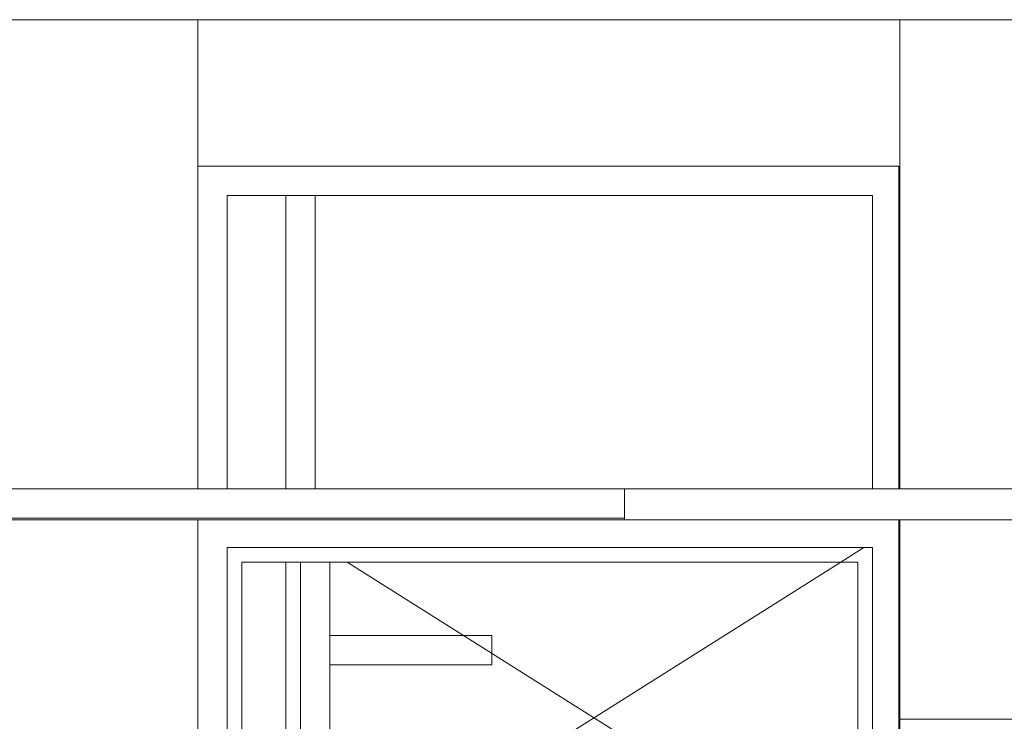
# Model space of a CAD drawing. Header units: millimetres. Extents: x -30280 to 309309, y -17460 to 4378.
# Tile 573 of 656: x 150429 to 152107, y -12818 to -11622. Entities that reach past the tile are written whole.
import ezdxf

# ---------------------------------------------------------------- set-up
doc = ezdxf.new("R2010")
doc.units = ezdxf.units.MM
doc.header["$MEASUREMENT"] = 0
doc.linetypes.add('Wipeout_Contour', pattern=[1000, 0, -1000])
for name, color, linetype, lineweight in [('P1_PLANTA PRIMERA_4_10_ESTR_Fotjats_Pluma_Nº__1', 7, 'Continuous', 5), ('P1_PLANTA PRIMERA_4_12_FAÇ_Façana_Pluma_Nº__1', 7, 'Continuous', 5), ('P1_PLANTA PRIMERA_4_12_FAÇ_Façana_Pluma_Nº__47', 7, 'Continuous', 20), ('P1_PLANTA PRIMERA_4_Nuevo_01_2D_Detalls_Pluma_Nº__101', 252, 'Continuous', 5), ('P1_PLANTA PRIMERA_4_Nuevo_07_CR_Cel Ras armstrong_Pluma_Nº__1', 7, 'Continuous', 5), ('P1_PLANTA PRIMERA_4_Nuevo_07_CR_Cel Ras pladur_Pluma_Nº__1', 7, 'Continuous', 5), ('P1_PLANTA PRIMERA_4_Nuevo_08_E_Envans secs_Pluma_Nº__47', 7, 'Continuous', 20)]:
    doc.layers.add(name, color=color, linetype=linetype, lineweight=lineweight)
for name, color, linetype in [('P1_PLANTA PRIMERA_4_12_FAÇ_Façana', 7, 'Continuous'), ('P1_PLANTA PRIMERA_4_Nuevo_07_CR_Cel Ras pladur', 7, 'Continuous'), ('P1_PLANTA PRIMERA_4_Nuevo_08_E_Envans secs', 7, 'Continuous')]:
    doc.layers.add(name, color=color, linetype=linetype)
for name, color, linetype, lineweight, true_color in [('P1_PLANTA PRIMERA_4_12_FAÇ_Façana_Pluma_Nº__3', 7, 'Continuous', 5, 0xa4a4a4), ('P1_PLANTA PRIMERA_4_Nuevo_07_CR_Cel Ras armstrong_Pluma_Nº__102', 7, 'Continuous', 5, 0xcccccc), ('P1_PLANTA PRIMERA_4_Nuevo_07_CR_Cel Ras pladur_Pluma_Nº__102', 7, 'Continuous', 5, 0xcccccc)]:
    doc.layers.add(name, color=color, linetype=linetype, lineweight=lineweight, true_color=true_color)

msp = doc.modelspace()

# ---------------------------------------------------------------- wipeouts: each hides what was drawn before it
at = {"color": 254, "linetype": 'Wipeout_Contour', "lineweight": 0, "ltscale": 609615.823796}
msp.add_wipeout([(151929.4, -11622.1), (151927.6, -11622.1), (151927.6, -12422.1), (151929.4, -12422.1)], dxfattribs=at).dxf.layer = 'P1_PLANTA PRIMERA_4_12_FAÇ_Façana'
at = {"color": 254, "linetype": 'Wipeout_Contour', "lineweight": 0, "ltscale": 604993.630869}
msp.add_wipeout([(150732.6, -12422.1), (150782.6, -12422.1), (150782.6, -11922.1), (150732.6, -11922.1)], dxfattribs=at).dxf.layer = 'P1_PLANTA PRIMERA_4_12_FAÇ_Façana'
at = {"color": 254, "linetype": 'Wipeout_Contour', "lineweight": 0, "ltscale": 1664979.193106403}
msp.add_wipeout([(150782.6, -12475.1), (150732.6, -12475.1), (150732.6, -14023.9), (150782.6, -14023.9), (150782.6, -14022.1), (150782.6, -13922.1), (150782.6, -13327.6), (150781.6, -13326.1), (150781.6, -13222.1), (150782.6, -13218.3), (150782.6, -12522.1)], dxfattribs=at).dxf.layer = 'P1_PLANTA PRIMERA_4_12_FAÇ_Façana'
at = {"color": 254, "linetype": 'Wipeout_Contour', "lineweight": 0, "ltscale": 610167.826229}
msp.add_wipeout([(151927.6, -14757.6), (151929.4, -14767.7), (151929.4, -12475.1), (151927.6, -12475.1)], dxfattribs=at).dxf.layer = 'P1_PLANTA PRIMERA_4_12_FAÇ_Façana'

# ---------------------------------------------------------------- next in the draw order: wipeouts: each hides what was drawn before it
at = {"color": 254, "linetype": 'Wipeout_Contour', "lineweight": 0, "ltscale": 607141.71076}
msp.add_wipeout([(150732.6, -11872.1), (151927.6, -11872.1), (151927.6, -11622.1), (150732.6, -11622.1)], dxfattribs=at).dxf.layer = 'P1_PLANTA PRIMERA_4_12_FAÇ_Façana'
at = {"color": 254, "linetype": 'Wipeout_Contour', "lineweight": 0, "ltscale": 609568.848964}
msp.add_wipeout([(151882.6, -11922.1), (151882.6, -12422.1), (151927.6, -12422.1), (151927.6, -11922.1)], dxfattribs=at).dxf.layer = 'P1_PLANTA PRIMERA_4_12_FAÇ_Façana'
at = {"color": 254, "linetype": 'Wipeout_Contour', "lineweight": 0, "ltscale": 2135482.353614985}
msp.add_wipeout([(151882.6, -13922.1), (151882.6, -14022.1), (151882.6, -14023.9), (151890.3, -14023.9), (151903.9, -14450), (151903.9, -14505.6), (151882.6, -14505.6), (151882.6, -14507.2), (151886.3, -14527.9), (151886.9, -14530.2), (151927.6, -14757.6), (151927.6, -12475.1), (151882.6, -12475.1), (151882.6, -12522.1)], dxfattribs=at).dxf.layer = 'P1_PLANTA PRIMERA_4_12_FAÇ_Façana'
at = {"color": 254, "linetype": 'Wipeout_Contour', "lineweight": 0, "ltscale": 1210856.04055133}
msp.add_wipeout([(150807.6, -12547.1), (150782.6, -12547.1), (150782.6, -13187.9), (150784.1, -13186.4), (150789.1, -13185.1), (150801.1, -13185.1), (150806.1, -13186.4), (150807.6, -13187.9)], dxfattribs=at).dxf.layer = 'P1_PLANTA PRIMERA_4_12_FAÇ_Façana'
at = {"color": 254, "linetype": 'Wipeout_Contour', "lineweight": 0, "ltscale": 11546169.40718183}
msp.add_wipeout([(147377.6, -12475.1), (147377.6, -14920.1), (147901.2, -14920.1), (147903.9, -14905), (147971, -14530.2), (147971.6, -14527.9), (147975.5, -14505.6), (147953.9, -14505.6), (147953.9, -14450), (147967.6, -14023.9), (148390.3, -14023.9), (148403.9, -14450), (148403.9, -14505.6), (148382.3, -14505.6), (148386.3, -14527.9), (148386.9, -14530.2), (148428.9, -14764.9), (148471, -14530.2), (148471.6, -14527.9), (148475.5, -14505.6), (148453.9, -14505.6), (148453.9, -14450), (148467.6, -14023.9), (148890.3, -14023.9), (148903.9, -14450), (148903.9, -14505.6), (148882.3, -14505.6), (148886.3, -14527.9), (148886.9, -14530.2), (148928.9, -14764.9), (148971, -14530.2), (148971.6, -14527.9), (148975.5, -14505.6), (148953.9, -14505.6), (148953.9, -14450), (148967.6, -14023.9), (149390.3, -14023.9), (149403.9, -14450), (149403.9, -14505.6), (149382.3, -14505.6), (149386.3, -14527.9), (149386.9, -14530.2), (149428.9, -14764.9), (149471, -14530.2), (149471.6, -14527.9), (149475.5, -14505.6), (149453.9, -14505.6), (149453.9, -14450), (149467.6, -14023.9), (149890.3, -14023.9), (149903.9, -14450), (149903.9, -14505.6), (149882.3, -14505.6), (149886.3, -14527.9), (149886.9, -14530.2), (149928.9, -14764.9), (149971, -14530.2), (149971.6, -14527.9), (149975.5, -14505.6), (149953.9, -14505.6), (149953.9, -14450), (149967.6, -14023.9), (150390.3, -14023.9), (150403.9, -14450), (150403.9, -14505.6), (150382.3, -14505.6), (150386.3, -14527.9), (150386.9, -14530.2), (150428.9, -14764.9), (150471, -14530.2), (150471.6, -14527.9), (150475.5, -14505.6), (150453.9, -14505.6), (150453.9, -14450), (150467.6, -14023.9), (150732.6, -14023.9), (150732.6, -12475.1)], dxfattribs=at).dxf.layer = 'P1_PLANTA PRIMERA_4_Nuevo_08_E_Envans secs'

# ---------------------------------------------------------------- next in the draw order: wipeouts: each hides what was drawn before it
at = {"color": 254, "linetype": 'Wipeout_Contour', "lineweight": 0, "ltscale": 910791.342833}
msp.add_wipeout([(150732.6, -11922.1), (150782.6, -11922.1), (151882.6, -11922.1), (151927.6, -11922.1), (151927.6, -11872.1), (150732.6, -11872.1)], dxfattribs=at).dxf.layer = 'P1_PLANTA PRIMERA_4_12_FAÇ_Façana'
at = {"color": 254, "linetype": 'Wipeout_Contour', "lineweight": 0, "ltscale": 607391.513978}
msp.add_wipeout([(150782.6, -12522.1), (151882.6, -12522.1), (151882.6, -12475.1), (150782.6, -12475.1)], dxfattribs=at).dxf.layer = 'P1_PLANTA PRIMERA_4_12_FAÇ_Façana'
at = {"color": 254, "linetype": 'Wipeout_Contour', "lineweight": 0, "ltscale": 609784.331047}
msp.add_wipeout([(151857.6, -12547.1), (151857.6, -13897.1), (151882.6, -13897.1), (151882.6, -12547.1)], dxfattribs=at).dxf.layer = 'P1_PLANTA PRIMERA_4_12_FAÇ_Façana'
at = {"color": 254, "linetype": 'Wipeout_Contour', "lineweight": 0, "ltscale": 3788428.048967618}
msp.add_wipeout([(151929.4, -14920.1), (152109.3, -14920.1), (152109.3, -12822.1), (153097.1, -12822.1), (154230.1, -12822.1), (154230.1, -14920.1), (155538, -14920.1), (155538, -12822.1), (156438, -12822.1), (156438, -14920.1), (157818.2, -14920.1), (157818.2, -12822.1), (158718.2, -12822.1), (158718.2, -14920.1), (160090.3, -14920.1), (160090.3, -12822.1), (160990.3, -12822.1), (160990.3, -14920.1), (161050, -14920.1), (161050, -12850.1), (161049.9, -12800.1), (161068.9, -12800.1), (161068.9, -12475.1), (151929.4, -12475.1)], dxfattribs=at).dxf.layer = 'P1_PLANTA PRIMERA_4_Nuevo_08_E_Envans secs'

# ---------------------------------------------------------------- next in the draw order: linework, layer by layer
at = {"layer": 'P1_PLANTA PRIMERA_4_12_FAÇ_Façana_Pluma_Nº__47', "color": 7, "linetype": 'Continuous', "lineweight": 20}
msp.add_line((151927.6, -12475.1), (151927.6, -14757.6), dxfattribs=at)
at = {"layer": 'P1_PLANTA PRIMERA_4_Nuevo_01_2D_Detalls_Pluma_Nº__101', "color": 252, "linetype": 'Continuous', "lineweight": 5}
msp.add_line((151929.4, -12814.9), (161068.3, -12814.9), dxfattribs=at)
at = {"layer": 'P1_PLANTA PRIMERA_4_Nuevo_07_CR_Cel Ras pladur_Pluma_Nº__1', "color": 7, "linetype": 'Continuous', "lineweight": 5}
msp.add_line((152299.2, -12475.1), (151929.4, -12475.1), dxfattribs=at)
at = {"layer": 'P1_PLANTA PRIMERA_4_Nuevo_08_E_Envans secs_Pluma_Nº__47', "color": 7, "linetype": 'Continuous', "lineweight": 20}
msp.add_line((151929.4, -12475.1), (151929.4, -14920.1), dxfattribs=at)

# ---------------------------------------------------------------- next in the draw order: wipeouts: each hides what was drawn before it
at = {"color": 254, "linetype": 'Wipeout_Contour', "lineweight": 0, "ltscale": 607286.222003}
msp.add_wipeout([(150782.6, -12422.1), (151882.6, -12422.1), (151882.6, -11922.1), (150782.6, -11922.1)], dxfattribs=at).dxf.layer = 'P1_PLANTA PRIMERA_4_12_FAÇ_Façana'
at = {"color": 254, "linetype": 'Wipeout_Contour', "lineweight": 0, "ltscale": 911107.21247}
msp.add_wipeout([(150782.6, -12522.1), (150782.6, -12547.1), (150807.6, -12547.1), (151857.6, -12547.1), (151882.6, -12547.1), (151882.6, -12522.1)], dxfattribs=at).dxf.layer = 'P1_PLANTA PRIMERA_4_12_FAÇ_Façana'
at = {"color": 254, "linetype": 'Wipeout_Contour', "lineweight": 0, "ltscale": 598324.40684}
msp.add_wipeout([(146660, -12475.1), (151460, -12475.1), (151460, -12472.1), (146660, -12472.1)], dxfattribs=at).dxf.layer = 'P1_PLANTA PRIMERA_4_Nuevo_07_CR_Cel Ras pladur'
at = {"color": 254, "linetype": 'Wipeout_Contour', "lineweight": 0, "ltscale": 598158.985645}
msp.add_wipeout([(147377.6, -11622.1), (147377.6, -12422.1), (150732.6, -12422.1), (150732.6, -11622.1)], dxfattribs=at).dxf.layer = 'P1_PLANTA PRIMERA_4_Nuevo_08_E_Envans secs'
at = {"color": 254, "linetype": 'Wipeout_Contour', "lineweight": 0, "ltscale": 627844.510534}
msp.add_wipeout([(151929.4, -11622.1), (151929.4, -12422.1), (161068.9, -12422.1), (161068.9, -11622.1)], dxfattribs=at).dxf.layer = 'P1_PLANTA PRIMERA_4_Nuevo_08_E_Envans secs'

# ---------------------------------------------------------------- next in the draw order: linework, layer by layer
at = {"layer": 'P1_PLANTA PRIMERA_4_10_ESTR_Fotjats_Pluma_Nº__1', "color": 7, "linetype": 'Continuous', "lineweight": 5}
msp.add_line((161068.9, -11622.1), (146255.1, -11622.1), dxfattribs=at)
at = {"layer": 'P1_PLANTA PRIMERA_4_12_FAÇ_Façana_Pluma_Nº__1', "color": 7, "linetype": 'Continuous', "lineweight": 5}
for p, q in [((150782.6, -12422.1), (150782.6, -11922.1)), ((150782.6, -11922.1), (151882.6, -11922.1)), ((151882.6, -11922.1), (151882.6, -12422.1)), ((150782.6, -13218.3), (150782.6, -12522.1)), ((150782.6, -12522.1), (151882.6, -12522.1)), ((151882.6, -12522.1), (151882.6, -13922.1))]:
    msp.add_line(p, q, dxfattribs=at)
at = {"layer": 'P1_PLANTA PRIMERA_4_12_FAÇ_Façana_Pluma_Nº__3', "color": 253, "linetype": 'Continuous', "lineweight": 5, "true_color": 0xa4a4a4}
msp.add_line((150932.8, -11922.1), (150932.8, -12422.1), dxfattribs=at)
at = {"layer": 'P1_PLANTA PRIMERA_4_12_FAÇ_Façana_Pluma_Nº__47', "color": 7, "linetype": 'Continuous', "lineweight": 20}
for p, q in [((151927.6, -11872.1), (150732.6, -11872.1)), ((151927.6, -11872.1), (151927.6, -12422.1)), ((150882.8, -12422.1), (150882.8, -11922.1))]:
    msp.add_line(p, q, dxfattribs=at)
at = {"layer": 'P1_PLANTA PRIMERA_4_Nuevo_07_CR_Cel Ras armstrong_Pluma_Nº__1', "color": 7, "linetype": 'Continuous', "lineweight": 5}
for p, q in [((150860, -12422.1), (150260, -12422.1)), ((151460, -12422.1), (150860, -12422.1)), ((150860, -12472.1), (150260, -12472.1)), ((151460, -12472.1), (150860, -12472.1))]:
    msp.add_line(p, q, dxfattribs=at)
at = {"layer": 'P1_PLANTA PRIMERA_4_Nuevo_07_CR_Cel Ras pladur_Pluma_Nº__1', "color": 7, "linetype": 'Continuous', "lineweight": 5}
for p, q in [((151460, -12422.1), (151460, -12472.1)), ((151929.4, -12422.1), (151460, -12422.1)), ((152299.2, -12422.1), (151929.4, -12422.1)), ((151460, -12472.1), (151460, -12475.1)), ((151929.4, -12475.1), (151460, -12475.1))]:
    msp.add_line(p, q, dxfattribs=at)
at = {"layer": 'P1_PLANTA PRIMERA_4_Nuevo_07_CR_Cel Ras pladur_Pluma_Nº__102', "color": 254, "linetype": 'Continuous', "lineweight": 5, "true_color": 0xcccccc}
msp.add_line((146660, -12475.1), (151460, -12475.1), dxfattribs=at)
at = {"layer": 'P1_PLANTA PRIMERA_4_Nuevo_08_E_Envans secs_Pluma_Nº__47', "color": 7, "linetype": 'Continuous', "lineweight": 20}
for p, q in [((150732.6, -12422.1), (150732.6, -11622.1)), ((151929.4, -11622.1), (151929.4, -12422.1)), ((150732.6, -14023.9), (150732.6, -12475.1))]:
    msp.add_line(p, q, dxfattribs=at)

# ---------------------------------------------------------------- next in the draw order: wipeouts: each hides what was drawn before it
at = {"color": 254, "linetype": 'Wipeout_Contour', "lineweight": 0, "ltscale": 1818767.120856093}
msp.add_wipeout([(151857.6, -12547.1), (150807.6, -12547.1), (150807.6, -13187.9), (150809.8, -13190.1), (150811.1, -13195.1), (150811.1, -13249.1), (150809.8, -13254.1), (150808.6, -13255.2), (150808.6, -13326.1), (150807.6, -13327.6), (150807.6, -13897.1), (151857.6, -13897.1)], dxfattribs=at).dxf.layer = 'P1_PLANTA PRIMERA_4_12_FAÇ_Façana'

# ---------------------------------------------------------------- next in the draw order: linework, layer by layer
at = {"layer": 'P1_PLANTA PRIMERA_4_12_FAÇ_Façana_Pluma_Nº__1', "color": 7, "linetype": 'Continuous', "lineweight": 5}
for p, q in [((151868, -12522.1), (151828.3, -12547.1)), ((150807.6, -13187.9), (150807.6, -12547.1)), ((150807.6, -12547.1), (151857.6, -12547.1)), ((151828.3, -12547.1), (150809.2, -13189.5)), ((151857.6, -12547.1), (151857.6, -13897.1))]:
    msp.add_line(p, q, dxfattribs=at)
at = {"layer": 'P1_PLANTA PRIMERA_4_12_FAÇ_Façana_Pluma_Nº__3', "color": 253, "linetype": 'Continuous', "lineweight": 5, "true_color": 0xa4a4a4}
for p, q in [((150907.8, -13897.1), (150907.8, -12547.1)), ((150957.8, -12547.1), (150957.8, -13897.1)), ((150987.1, -12547.1), (151857.6, -13095.9))]:
    msp.add_line(p, q, dxfattribs=at)
at = {"layer": 'P1_PLANTA PRIMERA_4_12_FAÇ_Façana_Pluma_Nº__47', "color": 7, "linetype": 'Continuous', "lineweight": 20}
msp.add_line((150882.8, -13897.1), (150882.8, -12547.1), dxfattribs=at)
at = {"layer": 'P1_PLANTA PRIMERA_4_Nuevo_07_CR_Cel Ras armstrong_Pluma_Nº__102', "color": 254, "linetype": 'Continuous', "lineweight": 5, "true_color": 0xcccccc}
for p, q in [((150957.8, -12672.1), (151233.6, -12672.1)), ((151233.6, -12722.1), (151233.6, -12672.1)), ((150957.8, -12722.1), (151233.6, -12722.1))]:
    msp.add_line(p, q, dxfattribs=at)

doc.saveas('drawing.dxf')
